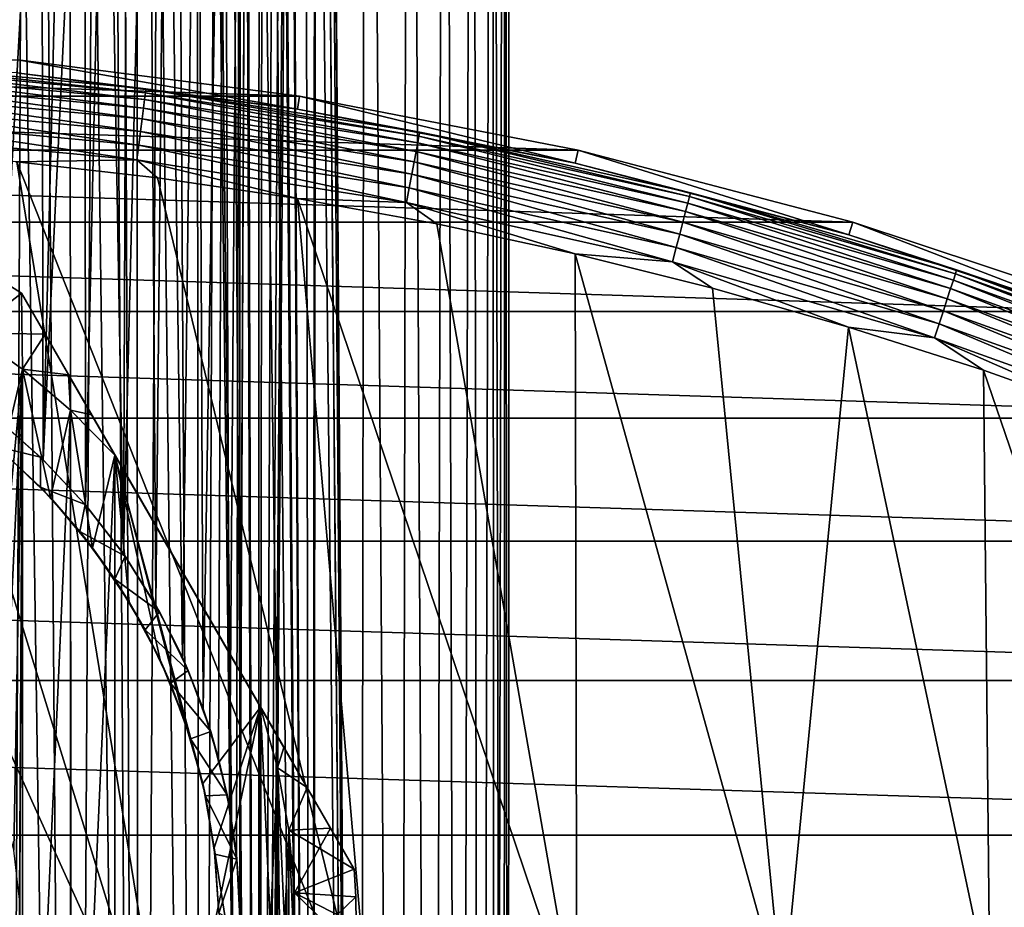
# Model space of a CAD drawing. Header units: metres. Extents: x -258 to 72, y -72 to 102.
# Tile 274 of 656: x 7 to 23, y 58 to 73. Entities that reach past the tile are written whole.
import ezdxf

# ---------------------------------------------------------------- set-up
doc = ezdxf.new("R2010")
doc.units = ezdxf.units.M
doc.layers.add('solid_FREESTAND_ASM_SW0005', color=7, linetype='CONTINUOUS')

msp = doc.modelspace()

# ---------------------------------------------------------------- linework, layer by layer
at = {"layer": 'solid_FREESTAND_ASM_SW0005'}
for points in [[(11.424508, 87.802124, 22.579885), (11.839771, 100.5, 23.090233), (11.770597, 19.759884, 23.001989)], [(11.839771, 100.5, 23.090233), (12.546222, 19.27673, 24.078543), (11.770597, 19.759884, 23.001989)], [(11.839771, 100.5, 23.090233), (12.655511, 100.5, 24.247793), (12.546222, 19.27673, 24.078543)], [(12.65551, 100.5, 40.352207), (12.073019, 87.884445, 41.201809), (12.546237, 19.27672, 40.521435)], [(12.655511, 100.5, 24.247793), (13.210093, 18.827995, 25.194124), (12.546222, 19.27673, 24.078543)], [(12.65551, 100.5, 40.352207), (12.546237, 19.27672, 40.521435), (13.210107, 18.827988, 39.405853)], [(13.358455, 100.5, 39.122879), (12.65551, 100.5, 40.352207), (13.210107, 18.827988, 39.405853)], [(12.655511, 100.5, 24.247793), (13.358455, 100.5, 25.477121), (13.210093, 18.827995, 25.194124)], [(13.358455, 100.5, 25.477121), (13.757933, 18.431475, 26.323437), (13.210093, 18.827995, 25.194124)], [(13.358455, 100.5, 39.122879), (13.210107, 18.827988, 39.405853), (13.757944, 18.431467, 38.276535)], [(13.942338, 100.5, 37.832741), (13.358455, 100.5, 39.122879), (13.757944, 18.431467, 38.276535)], [(13.358455, 100.5, 25.477121), (13.942338, 100.5, 26.76726), (13.757933, 18.431475, 26.323437)], [(13.942338, 100.5, 26.76726), (14.193289, 18.098358, 27.447111), (13.757933, 18.431475, 26.323437)], [(13.942338, 100.5, 37.832741), (13.757944, 18.431467, 38.276535), (14.193298, 18.098351, 37.152863)], [(14.401956, 100.5, 36.49329), (13.942338, 100.5, 37.832741), (14.193298, 18.098351, 37.152863)], [(13.942338, 100.5, 26.76726), (14.401956, 100.5, 28.106712), (14.193289, 18.098358, 27.447111)], [(14.401956, 100.5, 28.106712), (14.524821, 17.833384, 28.554399), (14.193289, 18.098358, 27.447111)], [(14.401956, 100.5, 36.49329), (14.193298, 18.098351, 37.152863), (14.524827, 17.833378, 36.045574)], [(14.733212, 100.5, 35.116463), (14.401956, 100.5, 36.49329), (14.524827, 17.833378, 36.045574)], [(14.401956, 100.5, 28.106712), (14.733212, 100.5, 29.483538), (14.524821, 17.833384, 28.554399)], [(14.733212, 100.5, 29.483538), (14.762665, 17.636999, 29.642244), (14.524821, 17.833384, 28.554399)], [(14.733212, 100.5, 35.116463), (14.524827, 17.833378, 36.045574), (14.76267, 17.636995, 34.957733)], [(14.733212, 100.5, 35.116463), (14.76267, 17.636995, 34.957733), (14.915807, 17.507675, 33.887035)], [(14.933154, 100.5, 33.714535), (14.733212, 100.5, 35.116463), (14.915807, 17.507675, 33.887035)], [(14.733212, 100.5, 29.483538), (14.933154, 100.5, 30.885466), (14.762665, 17.636999, 29.642244)], [(14.933154, 100.5, 30.885466), (14.915804, 17.507679, 30.712942), (14.762665, 17.636999, 29.642244)], [(14.933154, 100.5, 30.885466), (14.990722, 17.443575, 31.772493), (14.915804, 17.507679, 30.712942)], [(14.933154, 100.5, 33.714535), (14.915807, 17.507675, 33.887035), (14.990722, 17.443573, 32.827492)], [(15, 100.5, 32.299999), (14.933154, 100.5, 33.714535), (14.990722, 17.443573, 32.827492)], [(14.933154, 100.5, 30.885466), (15, 100.5, 32.299999), (14.990722, 17.443575, 31.772493)], [(15, 100.5, 32.299999), (14.990722, 17.443573, 32.827492), (14.990722, 17.443575, 31.772493)], [(12.073019, 87.884445, 41.201809), (12.075915, 87.22258, 41.19788), (12.546237, 19.27672, 40.521435)], [(11.422643, 87.155991, 22.577694), (11.424508, 87.802124, 22.579885), (11.770597, 19.759884, 23.001989)], [(12.075915, 87.22258, 41.19788), (12.041269, 86.55352, 41.244709), (12.546237, 19.27672, 40.521435)], [(11.422643, 87.155991, 22.577694), (11.770597, 19.759884, 23.001989), (10.896042, 20.255278, 21.990963)], [(11.379467, 86.501366, 22.527195), (11.422643, 87.155991, 22.577694), (10.896042, 20.255278, 21.990963)], [(11.29186, 85.82885, 22.4261), (11.379467, 86.501366, 22.527195), (10.896042, 20.255278, 21.990963)], [(12.041269, 86.55352, 41.244709), (11.966625, 85.870949, 41.34433), (12.546237, 19.27672, 40.521435)], [(11.155588, 85.140572, 22.272394), (11.29186, 85.82885, 22.4261), (10.896042, 20.255278, 21.990963)], [(11.966625, 85.870949, 41.34433), (11.846411, 85.16404, 41.501225), (12.546237, 19.27672, 40.521435)], [(10.967272, 84.446907, 22.066772), (11.155588, 85.140572, 22.272394), (10.896042, 20.255278, 21.990963)], [(11.846411, 85.16404, 41.501225), (11.672065, 84.423645, 41.721405), (11.770616, 19.759874, 41.597988)], [(11.846411, 85.16404, 41.501225), (11.770616, 19.759874, 41.597988), (12.546237, 19.27672, 40.521435)], [(10.709464, 83.719299, 21.797268), (10.967272, 84.446907, 22.066772), (10.896042, 20.255278, 21.990963)], [(11.672065, 84.423645, 41.721405), (11.43092, 83.640396, 42.012573), (11.770616, 19.759874, 41.597988)], [(10.59321, 57.620674, 21.680023), (10.709464, 83.719299, 21.797268), (10.896042, 20.255278, 21.990963)], [(10.59321, 57.620674, 21.680023), (10.593234, 58.378681, 21.680046), (10.709464, 83.719299, 21.797268)], [(10.593234, 58.378681, 21.680046), (10.597564, 83.448433, 21.684368), (10.709464, 83.719299, 21.797268)], [(11.43092, 83.640396, 42.012573), (11.305621, 83.29628, 42.158142), (11.770616, 19.759874, 41.597988)], [(10.425153, 59.917343, 21.515001), (10.336542, 82.880424, 21.430046), (10.597564, 83.448433, 21.684368)], [(10.538375, 59.141338, 21.625607), (10.425153, 59.917343, 21.515001), (10.597564, 83.448433, 21.684368)], [(10.593234, 58.378681, 21.680046), (10.538375, 59.141338, 21.625607), (10.597564, 83.448433, 21.684368)], [(11.281009, 83.232384, 42.186295), (11.109078, 82.813934, 42.379105), (11.770616, 19.759874, 41.597988)], [(11.305621, 83.29628, 42.158142), (11.281009, 83.232384, 42.186295), (11.770616, 19.759874, 41.597988)], [(9.99327, 61.534763, 21.113646), (9.9019, 82.082497, 21.032686), (10.336542, 82.880424, 21.430046)], [(10.246705, 60.71386, 21.34532), (9.99327, 61.534763, 21.113646), (10.336542, 82.880424, 21.430046)], [(10.425153, 59.917343, 21.515001), (10.246705, 60.71386, 21.34532), (10.336542, 82.880424, 21.430046)], [(11.109078, 82.813934, 42.379105), (10.913731, 82.386932, 42.590309), (11.770616, 19.759874, 41.597988)], [(10.913731, 82.386932, 42.590309), (10.694386, 81.954536, 42.818085), (10.896057, 20.25527, 42.60902)], [(10.913731, 82.386932, 42.590309), (10.896057, 20.25527, 42.60902), (11.770616, 19.759874, 41.597988)], [(9.653826, 62.377632, 20.819426), (9.399027, 81.330963, 20.609905), (9.9019, 82.082497, 21.032686)], [(9.99327, 61.534763, 21.113646), (9.653826, 62.377632, 20.819426), (9.9019, 82.082497, 21.032686)], [(10.694386, 81.954536, 42.818085), (10.451183, 81.520874, 43.059776), (10.896057, 20.25527, 42.60902)], [(10.451183, 81.520874, 43.059776), (10.226171, 81.154266, 43.273853), (10.896057, 20.25527, 42.60902)], [(9.219581, 63.230614, 20.467873), (9.097145, 80.939018, 20.373478), (9.399027, 81.330963, 20.609905)], [(9.653826, 62.377632, 20.819426), (9.219581, 63.230614, 20.467873), (9.399027, 81.330963, 20.609905)], [(10.18481, 81.090019, 43.312248), (9.896347, 80.665627, 43.572193), (9.94041, 20.74098, 43.533356)], [(10.18481, 81.090019, 43.312248), (9.94041, 20.74098, 43.533356), (10.896057, 20.25527, 42.60902)], [(10.226171, 81.154266, 43.273853), (10.18481, 81.090019, 43.312248), (10.896057, 20.25527, 42.60902)], [(8.688611, 64.071907, 20.072655), (8.757161, 80.536003, 20.121653), (9.097145, 80.939018, 20.373478)], [(9.219581, 63.230614, 20.467873), (8.688611, 64.071907, 20.072655), (9.097145, 80.939018, 20.373478)], [(9.896347, 80.665627, 43.572193), (9.587372, 80.25116, 43.836128), (9.94041, 20.74098, 43.533356)], [(8.688611, 64.071907, 20.072655), (8.40523, 80.153122, 19.876146), (8.757161, 80.536003, 20.121653)], [(8.068525, 64.874512, 19.654888), (8.057043, 79.804031, 19.647568), (8.40523, 80.153122, 19.876146)], [(8.688611, 64.071907, 20.072655), (8.068525, 64.874512, 19.654888), (8.40523, 80.153122, 19.876146)], [(9.587372, 80.25116, 43.836128), (9.259911, 79.849884, 44.100597), (9.94041, 20.74098, 43.533356)], [(7.374962, 65.6138, 19.238226), (7.719909, 79.493874, 19.439091), (8.057043, 79.804031, 19.647568)], [(8.068525, 64.874512, 19.654888), (7.374962, 65.6138, 19.238226), (8.057043, 79.804031, 19.647568)], [(9.259911, 79.849884, 44.100597), (8.916409, 79.46463, 44.36224), (8.922851, 21.19865, 44.357479)], [(9.259911, 79.849884, 44.100597), (8.922851, 21.19865, 44.357479), (9.94041, 20.74098, 43.533356)], [(7.374962, 65.6138, 19.238226), (7.34715, 79.182289, 19.222563), (7.719909, 79.493874, 19.439091)], [(8.916409, 79.46463, 44.36224), (8.699699, 79.238075, 44.519463), (8.922851, 21.19865, 44.357479)], [(6.626322, 66.273567, 18.842962), (6.580352, 78.623909, 18.820425), (7.34715, 79.182289, 19.222563)], [(7.374962, 65.6138, 19.238226), (6.626322, 66.273567, 18.842962), (7.34715, 79.182289, 19.222563)], [(8.699699, 79.238075, 44.519463), (8.558976, 79.097153, 44.618439), (8.922851, 21.19865, 44.357479)], [(8.558976, 79.097153, 44.618439), (8.189712, 78.748703, 44.866966), (8.922851, 21.19865, 44.357479)], [(8.189712, 78.748703, 44.866966), (7.810546, 78.420097, 45.106068), (7.861178, 21.614853, 45.075054)], [(8.189712, 78.748703, 44.866966), (7.861178, 21.614853, 45.075054), (8.922851, 21.19865, 44.357479)], [(7.810546, 78.420097, 45.106068), (7.423075, 78.111641, 45.334492), (7.861178, 21.614853, 45.075054)], [(7.423075, 78.111641, 45.334492), (7.028702, 77.823265, 45.551315), (7.861178, 21.614853, 45.075054)], [(7.028702, 77.823265, 45.551315), (6.628679, 77.554794, 45.755878), (6.769414, 21.981243, 45.685631)], [(7.028702, 77.823265, 45.551315), (6.769414, 21.981243, 45.685631), (7.861178, 21.614853, 45.075054)], [(11.570913, 71.570694, -887), (-11.570924, 71.570686, -887), (-6.961644, 72.164986, -887)], [(11.570913, 71.570694, -887), (-6.961644, 72.164986, -887), (6.961631, 72.164986, -887)], [(4.532897, 72.048332, -874.099731), (9.047904, 71.621536, -874.099731), (4.537123, 72.115509, -874.343506)], [(4.537123, 72.115509, -874.343506), (9.05634, 71.688316, -874.343506), (6.940872, 71.949425, -874.593201)], [(9.047904, 71.621536, -874.099731), (9.05634, 71.688316, -874.343506), (4.537123, 72.115509, -874.343506)], [(6.961631, 72.164986, -887), (6.940872, 71.949425, -874.593201), (11.536427, 71.356895, -874.593201)], [(11.570913, 71.570694, -887), (6.961631, 72.164986, -887), (11.536427, 71.356895, -874.593201)], [(4.517099, 71.797234, -873.662903), (9.016371, 71.371925, -873.662903), (4.526158, 71.941223, -873.870667)], [(4.526158, 71.941223, -873.870667), (9.034454, 71.515068, -873.870667), (4.532897, 72.048332, -874.099731)], [(9.016371, 71.371925, -873.662903), (9.034454, 71.515068, -873.870667), (4.526158, 71.941223, -873.870667)], [(9.034454, 71.515068, -873.870667), (9.047904, 71.621536, -874.099731), (4.532897, 72.048332, -874.099731)], [(9.05634, 71.688316, -874.343506), (11.536427, 71.356895, -874.593201), (6.940872, 71.949425, -874.593201)], [(4.505977, 71.620453, -873.482361), (8.99417, 71.19619, -873.482361), (4.517099, 71.797234, -873.662903)], [(8.99417, 71.19619, -873.482361), (9.016371, 71.371925, -873.662903), (4.517099, 71.797234, -873.662903)], [(16.132694, 70.682289, -887), (-16.132704, 70.682289, -887), (-11.570924, 71.570686, -887)], [(16.132694, 70.682289, -887), (-11.570924, 71.570686, -887), (11.570913, 71.570694, -887)], [(4.493108, 71.415901, -873.334106), (8.968483, 70.992851, -873.334106), (4.505977, 71.620453, -873.482361)], [(8.968483, 70.992851, -873.334106), (8.99417, 71.19619, -873.482361), (4.505977, 71.620453, -873.482361)], [(9.034454, 71.515068, -873.870667), (13.507094, 70.806671, -873.870667), (9.047904, 71.621536, -874.099731)], [(9.047904, 71.621536, -874.099731), (13.527204, 70.912086, -874.099731), (9.05634, 71.688316, -874.343506)], [(13.507094, 70.806671, -873.870667), (13.527204, 70.912086, -874.099731), (9.047904, 71.621536, -874.099731)], [(9.05634, 71.688316, -874.343506), (13.539816, 70.978203, -874.343506), (11.536427, 71.356895, -874.593201)], [(13.527204, 70.912086, -874.099731), (13.539816, 70.978203, -874.343506), (9.05634, 71.688316, -874.343506)], [(11.570913, 71.570694, -887), (11.536427, 71.356895, -874.593201), (16.084576, 70.471146, -874.593201)], [(16.132694, 70.682289, -887), (11.570913, 71.570694, -887), (16.084576, 70.471146, -874.593201)], [(4.478858, 71.1894, -873.222473), (8.940039, 70.7677, -873.222473), (4.493108, 71.415901, -873.334106)], [(8.940039, 70.7677, -873.222473), (8.968483, 70.992851, -873.334106), (4.493108, 71.415901, -873.334106)], [(9.016371, 71.371925, -873.662903), (13.48006, 70.664948, -873.662903), (9.034454, 71.515068, -873.870667)], [(13.48006, 70.664948, -873.662903), (13.507094, 70.806671, -873.870667), (9.034454, 71.515068, -873.870667)], [(8.99417, 71.19619, -873.482361), (13.446868, 70.490952, -873.482361), (9.016371, 71.371925, -873.662903)], [(13.446868, 70.490952, -873.482361), (13.48006, 70.664948, -873.662903), (9.016371, 71.371925, -873.662903)], [(13.539816, 70.978203, -874.343506), (16.084576, 70.471146, -874.593201), (11.536427, 71.356895, -874.593201)], [(4.463632, 70.947395, -873.150452), (8.909648, 70.527122, -873.150452), (4.478858, 71.1894, -873.222473)], [(8.909648, 70.527122, -873.150452), (8.940039, 70.7677, -873.222473), (4.478858, 71.1894, -873.222473)], [(8.968483, 70.992851, -873.334106), (13.408463, 70.289627, -873.334106), (8.99417, 71.19619, -873.482361)], [(13.408463, 70.289627, -873.334106), (13.446868, 70.490952, -873.482361), (8.99417, 71.19619, -873.482361)], [(6.942323, 70.495789, -873.1203), (8.909648, 70.527122, -873.150452), (4.463632, 70.947395, -873.150452)], [(8.940039, 70.7677, -873.222473), (13.365938, 70.066704, -873.222473), (8.968483, 70.992851, -873.334106)], [(13.365938, 70.066704, -873.222473), (13.408463, 70.289627, -873.334106), (8.968483, 70.992851, -873.334106)], [(13.527204, 70.912086, -874.099731), (17.953117, 69.922775, -874.099731), (13.539816, 70.978203, -874.343506)], [(13.539816, 70.978203, -874.343506), (17.969856, 69.987968, -874.343506), (16.084576, 70.471146, -874.593201)], [(17.953117, 69.922775, -874.099731), (17.969856, 69.987968, -874.343506), (13.539816, 70.978203, -874.343506)], [(9.46113, 55.001034, -872.644226), (4.63219, 70.685173, -873.1203), (2.31709, 70.798882, -873.1203)], [(9.46113, 55.001034, -872.644226), (2.31709, 70.798882, -873.1203), (6.208228, 54.036381, -872.605164)], [(8.909648, 70.527122, -873.150452), (13.320501, 69.828514, -873.150452), (8.940039, 70.7677, -873.222473)], [(13.320501, 69.828514, -873.150452), (13.365938, 70.066704, -873.222473), (8.940039, 70.7677, -873.222473)], [(13.48006, 70.664948, -873.662903), (17.890549, 69.679085, -873.662903), (13.507094, 70.806671, -873.870667)], [(13.507094, 70.806671, -873.870667), (17.92643, 69.818832, -873.870667), (13.527204, 70.912086, -874.099731)], [(17.890549, 69.679085, -873.662903), (17.92643, 69.818832, -873.870667), (13.507094, 70.806671, -873.870667)], [(17.92643, 69.818832, -873.870667), (17.953117, 69.922775, -874.099731), (13.527204, 70.912086, -874.099731)], [(20.62816, 69.503448, -887), (-20.628166, 69.503441, -887), (-16.132704, 70.682289, -887)], [(20.62816, 69.503448, -887), (-16.132704, 70.682289, -887), (16.132694, 70.682289, -887)], [(9.46113, 55.001034, -872.644226), (6.942323, 70.495789, -873.1203), (4.63219, 70.685173, -873.1203)], [(13.446868, 70.490952, -873.482361), (17.846498, 69.507523, -873.482361), (13.48006, 70.664948, -873.662903)], [(17.846498, 69.507523, -873.482361), (17.890549, 69.679085, -873.662903), (13.48006, 70.664948, -873.662903)], [(16.132694, 70.682289, -887), (16.084576, 70.471146, -874.593201), (20.566629, 69.295807, -874.593201)], [(20.62816, 69.503448, -887), (16.132694, 70.682289, -887), (20.566629, 69.295807, -874.593201)], [(6.942323, 70.495789, -873.1203), (9.245013, 70.230911, -873.1203), (8.909648, 70.527122, -873.150452)], [(12.765753, 55.770023, -872.683899), (9.245013, 70.230911, -873.1203), (6.942323, 70.495789, -873.1203)], [(12.765753, 55.770023, -872.683899), (6.942323, 70.495789, -873.1203), (9.46113, 55.001034, -872.644226)], [(11.537797, 69.890846, -873.1203), (13.320501, 69.828514, -873.150452), (8.909648, 70.527122, -873.150452)], [(9.245013, 70.230911, -873.1203), (11.537797, 69.890846, -873.1203), (8.909648, 70.527122, -873.150452)], [(13.408463, 70.289627, -873.334106), (17.795528, 69.309006, -873.334106), (13.446868, 70.490952, -873.482361)], [(17.795528, 69.309006, -873.334106), (17.846498, 69.507523, -873.482361), (13.446868, 70.490952, -873.482361)], [(17.969856, 69.987968, -874.343506), (20.566629, 69.295807, -874.593201), (16.084576, 70.471146, -874.593201)], [(13.365938, 70.066704, -873.222473), (17.739088, 69.089188, -873.222473), (13.408463, 70.289627, -873.334106)], [(17.739088, 69.089188, -873.222473), (17.795528, 69.309006, -873.334106), (13.408463, 70.289627, -873.334106)], [(12.765753, 55.770023, -872.683899), (11.537797, 69.890846, -873.1203), (9.245013, 70.230911, -873.1203)], [(13.320501, 69.828514, -873.150452), (17.678785, 68.854324, -873.150452), (13.365938, 70.066704, -873.222473)], [(17.678785, 68.854324, -873.150452), (17.739088, 69.089188, -873.222473), (13.365938, 70.066704, -873.222473)], [(17.953117, 69.922775, -874.099731), (22.30818, 68.657516, -874.099731), (17.969856, 69.987968, -874.343506)], [(17.969856, 69.987968, -874.343506), (22.328978, 68.721527, -874.343506), (20.566629, 69.295807, -874.593201)], [(22.30818, 68.657516, -874.099731), (22.328978, 68.721527, -874.343506), (17.969856, 69.987968, -874.343506)], [(11.537797, 69.890846, -873.1203), (13.818227, 69.475952, -873.1203), (13.320501, 69.828514, -873.150452)], [(16.11034, 56.340622, -872.72406), (13.818227, 69.475952, -873.1203), (11.537797, 69.890846, -873.1203)], [(16.11034, 56.340622, -872.72406), (11.537797, 69.890846, -873.1203), (12.765753, 55.770023, -872.683899)], [(16.083857, 68.986671, -873.1203), (17.678785, 68.854324, -873.150452), (13.320501, 69.828514, -873.150452)], [(13.818227, 69.475952, -873.1203), (16.083857, 68.986671, -873.1203), (13.320501, 69.828514, -873.150452)], [(17.890549, 69.679085, -873.662903), (22.230433, 68.418236, -873.662903), (17.92643, 69.818832, -873.870667)], [(17.92643, 69.818832, -873.870667), (22.275017, 68.55545, -873.870667), (17.953117, 69.922775, -874.099731)], [(22.230433, 68.418236, -873.662903), (22.275017, 68.55545, -873.870667), (17.92643, 69.818832, -873.870667)], [(22.275017, 68.55545, -873.870667), (22.30818, 68.657516, -874.099731), (17.953117, 69.922775, -874.099731)], [(17.846498, 69.507523, -873.482361), (22.175695, 68.249771, -873.482361), (17.890549, 69.679085, -873.662903)], [(22.175695, 68.249771, -873.482361), (22.230433, 68.418236, -873.662903), (17.890549, 69.679085, -873.662903)], [(25.038908, 68.038979, -887), (-25.03891, 68.038979, -887), (-20.628166, 69.503441, -887)], [(25.038908, 68.038979, -887), (-20.628166, 69.503441, -887), (20.62816, 69.503448, -887)], [(16.11034, 56.340622, -872.72406), (16.083857, 68.986671, -873.1203), (13.818227, 69.475952, -873.1203)], [(17.795528, 69.309006, -873.334106), (22.11236, 68.054848, -873.334106), (17.846498, 69.507523, -873.482361)], [(22.11236, 68.054848, -873.334106), (22.175695, 68.249771, -873.482361), (17.846498, 69.507523, -873.482361)], [(20.62816, 69.503448, -887), (20.566629, 69.295807, -874.593201), (24.96417, 67.835724, -874.593201)], [(25.038908, 68.038979, -887), (20.62816, 69.503448, -887), (24.96417, 67.835724, -874.593201)], [(17.739088, 69.089188, -873.222473), (22.042231, 67.839012, -873.222473), (17.795528, 69.309006, -873.334106)], [(22.042231, 67.839012, -873.222473), (22.11236, 68.054848, -873.334106), (17.795528, 69.309006, -873.334106)], [(22.328978, 68.721527, -874.343506), (24.96417, 67.835724, -874.593201), (20.566629, 69.295807, -874.593201)], [(16.083857, 68.986671, -873.1203), (18.332258, 68.423531, -873.1203), (17.678785, 68.854324, -873.150452)], [(19.482992, 56.710796, -872.764587), (18.332258, 68.423531, -873.1203), (16.083857, 68.986671, -873.1203)], [(19.482992, 56.710796, -872.764587), (16.083857, 68.986671, -873.1203), (16.11034, 56.340622, -872.72406)], [(17.678785, 68.854324, -873.150452), (21.967299, 67.608391, -873.150452), (17.739088, 69.089188, -873.222473)], [(21.967299, 67.608391, -873.150452), (22.042231, 67.839012, -873.222473), (17.739088, 69.089188, -873.222473)], [(7.018474, 68.343643, -1.62265), (6.191791, 67.690804, -2.2), (6.25, 68.825317, -1.62265)], [(7.018474, 68.343643, 9.72265), (6.25, 68.825317, 9.72265), (6.191791, 67.690804, 10.3)], [(6.25, 68.825317, -1.62265), (6.25, 68.825317, 9.72265), (7.018474, 68.343643, 9.72265)], [(7.018474, 68.343643, -1.62265), (6.25, 68.825317, -1.62265), (7.018474, 68.343643, 9.72265)], [(20.561028, 67.787132, -873.1203), (21.967299, 67.608391, -873.150452), (17.678785, 68.854324, -873.150452)], [(18.332258, 68.423531, -873.1203), (20.561028, 67.787132, -873.1203), (17.678785, 68.854324, -873.150452)], [(22.30818, 68.657516, -874.099731), (26.575199, 67.121292, -874.099731), (22.328978, 68.721527, -874.343506)], [(22.328978, 68.721527, -874.343506), (26.599977, 67.183876, -874.343506), (24.96417, 67.835724, -874.593201)], [(26.575199, 67.121292, -874.099731), (26.599977, 67.183876, -874.343506), (22.328978, 68.721527, -874.343506)], [(22.230433, 68.418236, -873.662903), (26.482582, 66.887367, -873.662903), (22.275017, 68.55545, -873.870667)], [(22.275017, 68.55545, -873.870667), (26.535694, 67.021515, -873.870667), (22.30818, 68.657516, -874.099731)], [(26.482582, 66.887367, -873.662903), (26.535694, 67.021515, -873.870667), (22.275017, 68.55545, -873.870667)], [(26.535694, 67.021515, -873.870667), (26.575199, 67.121292, -874.099731), (22.30818, 68.657516, -874.099731)], [(7.407256, 67.670258, -1.806717), (6.191791, 67.690804, -2.2), (7.018474, 68.343643, -1.62265)], [(7.018474, 68.343643, 9.72265), (6.191791, 67.690804, 10.3), (7.036954, 67.095673, 10.3)], [(7.407288, 67.670204, 9.906732), (7.018474, 68.343643, 9.72265), (7.036954, 67.095673, 10.3)], [(7.407288, 67.670204, 9.906732), (12.467097, 58.906353, 9.72265), (7.018474, 68.343643, 9.72265)], [(12.467097, 58.906353, -1.62265), (7.018474, 68.343643, 9.72265), (12.467097, 58.906353, 9.72265)], [(7.018474, 68.343643, -1.62265), (7.018474, 68.343643, 9.72265), (12.467097, 58.906353, -1.62265)], [(12.079433, 59.577808, -1.806223), (7.018474, 68.343643, -1.62265), (12.467097, 58.906353, -1.62265)], [(12.079433, 59.577808, -1.806223), (7.407256, 67.670258, -1.806717), (7.018474, 68.343643, -1.62265)], [(19.482992, 56.710796, -872.764587), (20.561028, 67.787132, -873.1203), (18.332258, 68.423531, -873.1203)], [(22.175695, 68.249771, -873.482361), (26.417376, 66.722672, -873.482361), (22.230433, 68.418236, -873.662903)], [(26.417376, 66.722672, -873.482361), (26.482582, 66.887367, -873.662903), (22.230433, 68.418236, -873.662903)], [(22.11236, 68.054848, -873.334106), (26.341927, 66.532112, -873.334106), (22.175695, 68.249771, -873.482361)], [(26.341927, 66.532112, -873.334106), (26.417376, 66.722672, -873.482361), (22.175695, 68.249771, -873.482361)], [(29.346739, 66.294937, -887), (-29.346737, 66.294937, -887), (-25.03891, 68.038979, -887)], [(29.346739, 66.294937, -887), (-25.03891, 68.038979, -887), (25.038908, 68.038979, -887)], [(22.042231, 67.839012, -873.222473), (26.258381, 66.321098, -873.222473), (22.11236, 68.054848, -873.334106)], [(26.258381, 66.321098, -873.222473), (26.341927, 66.532112, -873.334106), (22.11236, 68.054848, -873.334106)], [(22.871712, 56.87923, -872.805237), (20.561028, 67.787132, -873.1203), (19.482992, 56.710796, -872.764587)], [(20.561028, 67.787132, -873.1203), (22.767786, 67.078156, -873.1203), (21.967299, 67.608391, -873.150452)], [(22.871712, 56.87923, -872.805237), (22.767786, 67.078156, -873.1203), (20.561028, 67.787132, -873.1203)], [(21.967299, 67.608391, -873.150452), (26.169117, 66.095642, -873.150452), (22.042231, 67.839012, -873.222473)], [(26.169117, 66.095642, -873.150452), (26.258381, 66.321098, -873.222473), (22.042231, 67.839012, -873.222473)], [(7.036954, 67.095673, 10.3), (6.191791, 67.690804, 10.3), (6.721666, 65.738327, 10.3)], [(6.427511, 60.77256, -2.2), (6.191791, 67.690804, -2.2), (7.036954, 67.095673, -2.2)], [(7.407256, 67.670258, -1.806717), (7.036954, 67.095673, -2.2), (6.191791, 67.690804, -2.2)], [(7.790798, 67.005943, -1.964367), (7.036954, 67.095673, -2.2), (7.407256, 67.670258, -1.806717)], [(7.790842, 67.005867, 10.064384), (7.407288, 67.670204, 9.906732), (7.036954, 67.095673, 10.3)], [(11.696183, 60.241615, -1.963833), (7.790798, 67.005943, -1.964367), (7.407256, 67.670258, -1.806717)], [(12.079433, 59.577808, -1.806223), (11.696183, 60.241615, -1.963833), (7.407256, 67.670258, -1.806717)], [(7.407288, 67.670204, 9.906732), (12.079361, 59.577934, 9.906255), (12.467097, 58.906353, 9.72265)], [(7.407288, 67.670204, 9.906732), (11.696086, 60.241787, 10.06387), (12.079361, 59.577934, 9.906255)], [(7.790842, 67.005867, 10.064384), (11.696086, 60.241787, 10.06387), (7.407288, 67.670204, 9.906732)], [(24.950169, 66.297371, -873.1203), (26.169117, 66.095642, -873.150452), (21.967299, 67.608391, -873.150452)], [(22.767786, 67.078156, -873.1203), (24.950169, 66.297371, -873.1203), (21.967299, 67.608391, -873.150452)], [(6.705927, 60.007622, -2.2), (6.427511, 60.77256, -2.2), (7.036954, 67.095673, -2.2)], [(6.893654, 59.215538, -2.2), (6.705927, 60.007622, -2.2), (7.036954, 67.095673, -2.2)], [(7.036954, 67.095673, 10.3), (6.721666, 65.738327, 10.3), (7.493695, 64.993355, 10.3)], [(6.988157, 58.407017, -2.2), (6.893654, 59.215538, -2.2), (7.036954, 67.095673, -2.2)], [(6.988157, 57.592983, -2.2), (7.036954, 67.095673, -2.2), (7.036954, 48.904327, -2.2)], [(6.988157, 57.592983, -2.2), (6.988157, 58.407017, -2.2), (7.036954, 67.095673, -2.2)], [(7.825277, 66.42704, 10.3), (7.036954, 67.095673, 10.3), (7.493695, 64.993355, 10.3)], [(7.036954, 48.904327, -2.2), (7.036954, 67.095673, -2.2), (7.825277, 66.42704, -2.2)], [(7.790798, 67.005943, -1.964367), (7.825277, 66.42704, -2.2), (7.036954, 67.095673, -2.2)], [(7.790842, 67.005867, 10.064384), (7.036954, 67.095673, 10.3), (7.825277, 66.42704, 10.3)], [(26.264446, 56.845325, -872.846008), (24.950169, 66.297371, -873.1203), (22.767786, 67.078156, -873.1203)], [(26.264446, 56.845325, -872.846008), (22.767786, 67.078156, -873.1203), (22.871712, 56.87923, -872.805237)], [(8.171155, 66.347145, -2.095577), (7.825277, 66.42704, -2.2), (7.790798, 67.005943, -1.964367)], [(11.315413, 60.901131, -2.095267), (8.171155, 66.347145, -2.095577), (7.790798, 67.005943, -1.964367)], [(11.696183, 60.241615, -1.963833), (11.315413, 60.901131, -2.095267), (7.790798, 67.005943, -1.964367)], [(8.171189, 66.347084, 10.195588), (7.790842, 67.005867, 10.064384), (7.825277, 66.42704, 10.3)], [(7.790842, 67.005867, 10.064384), (11.315337, 60.90126, 10.195291), (11.696086, 60.241787, 10.06387)], [(8.171189, 66.347084, 10.195588), (11.315337, 60.90126, 10.195291), (7.790842, 67.005867, 10.064384)], [(7.825277, 49.57296, -2.2), (7.036954, 48.904327, -2.2), (7.825277, 66.42704, -2.2)], [(7.825277, 66.42704, 10.3), (7.493695, 64.993355, 10.3), (8.183766, 64.171585, 10.3)], [(8.550362, 65.690338, 10.3), (7.825277, 66.42704, 10.3), (8.183766, 64.171585, 10.3)], [(7.825277, 49.57296, -2.2), (7.825277, 66.42704, -2.2), (8.550362, 65.690338, -2.2)], [(8.171155, 66.347145, -2.095577), (8.550362, 65.690338, -2.2), (7.825277, 66.42704, -2.2)], [(8.171189, 66.347084, 10.195588), (7.825277, 66.42704, 10.3), (8.550362, 65.690338, 10.3)], [(33.534027, 64.27845, -887), (-33.534019, 64.278458, -887), (-29.346737, 66.294937, -887)], [(33.534027, 64.27845, -887), (-29.346737, 66.294937, -887), (29.346739, 66.294937, -887)], [(6.612305, 65.831985, 22.286139), (6.636944, 66.265045, 22.30245), (7.331439, 65.655716, 22.799999)], [(6.636944, 66.265045, 22.30245), (6.626322, 66.273567, 18.842962), (7.374962, 65.6138, 19.238226)], [(6.636944, 66.265045, 22.30245), (7.374962, 65.6138, 19.238226), (7.331439, 65.655716, 22.799999)], [(8.171155, 66.347145, -2.095577), (10.93521, 61.559662, -2.2), (8.550362, 65.690338, -2.2)], [(11.315413, 60.901131, -2.095267), (10.93521, 61.559662, -2.2), (8.171155, 66.347145, -2.095577)], [(8.171189, 66.347084, 10.195588), (8.550362, 65.690338, 10.3), (11.315337, 60.90126, 10.195291)], [(6.612305, 65.831985, 22.286139), (7.331439, 65.655716, 22.799999), (7.331439, 65.163277, 22.799999)], [(6.721666, 65.738327, 10.3), (6.612305, 65.831985, 22.286139), (7.331439, 65.163277, 22.799999)], [(7.493695, 64.993355, 10.3), (6.721666, 65.738327, 10.3), (7.331439, 65.163277, 22.799999)], [(7.331439, 65.655716, 22.799999), (7.374962, 65.6138, 19.238226), (8.065145, 64.878479, 22.799999)], [(7.331439, 65.163277, 22.799999), (7.331439, 65.655716, 22.799999), (8.065145, 64.878479, 22.799999)], [(8.065145, 64.878479, 22.799999), (7.374962, 65.6138, 19.238226), (8.068525, 64.874512, 19.654888)], [(8.550362, 50.309662, -2.2), (7.825277, 49.57296, -2.2), (8.550362, 65.690338, -2.2)], [(8.550362, 65.690338, 10.3), (8.183766, 64.171585, 10.3), (8.783973, 63.282455, 10.3)], [(8.550362, 65.690338, 10.3), (8.783973, 63.282455, 10.3), (9.288008, 62.335369, 10.3)], [(8.550362, 65.690338, 10.3), (9.288008, 62.335369, 10.3), (9.690332, 61.340652, 10.3)], [(8.550362, 65.690338, 10.3), (9.690332, 61.340652, 10.3), (9.986444, 60.309425, 10.3)], [(8.550362, 65.690338, 10.3), (9.986444, 60.309425, 10.3), (10.93521, 61.559662, 10.3)], [(8.550362, 50.309662, -2.2), (8.550362, 65.690338, -2.2), (10.93521, 61.559662, -2.2)], [(11.315337, 60.90126, 10.195291), (8.550362, 65.690338, 10.3), (10.93521, 61.559662, 10.3)], [(7.974619, 64.43956, 22.799999), (7.331439, 65.163277, 22.799999), (8.065145, 64.878479, 22.799999)], [(7.493695, 64.993355, 10.3), (7.331439, 65.163277, 22.799999), (7.974619, 64.43956, 22.799999)], [(8.183766, 64.171585, 10.3), (7.493695, 64.993355, 10.3), (7.974619, 64.43956, 22.799999)], [(7.974619, 64.43956, 22.799999), (8.065145, 64.878479, 22.799999), (8.716874, 64.031258, 22.799999)], [(8.065145, 64.878479, 22.799999), (8.068525, 64.874512, 19.654888), (8.688611, 64.071907, 20.072655)], [(8.065145, 64.878479, 22.799999), (8.688611, 64.071907, 20.072655), (8.716874, 64.031258, 22.799999)], [(8.546648, 63.658382, 22.799999), (7.974619, 64.43956, 22.799999), (8.716874, 64.031258, 22.799999)], [(8.183766, 64.171585, 10.3), (7.974619, 64.43956, 22.799999), (8.546648, 63.658382, 22.799999)], [(37.583469, 61.997845, -887), (-37.583458, 61.997852, -887), (-33.534019, 64.278458, -887)], [(37.583469, 61.997845, -887), (-33.534019, 64.278458, -887), (33.534027, 64.27845, -887)], [(8.783973, 63.282455, 10.3), (8.183766, 64.171585, 10.3), (8.546648, 63.658382, 22.799999)], [(8.546648, 63.658382, 22.799999), (8.716874, 64.031258, 22.799999), (9.279957, 63.122734, 22.799999)], [(8.716874, 64.031258, 22.799999), (8.688611, 64.071907, 20.072655), (9.219581, 63.230614, 20.467873)], [(8.716874, 64.031258, 22.799999), (9.219581, 63.230614, 20.467873), (9.279957, 63.122734, 22.799999)], [(9.042416, 62.826717, 22.799999), (8.546648, 63.658382, 22.799999), (9.279957, 63.122734, 22.799999)], [(8.783973, 63.282455, 10.3), (8.546648, 63.658382, 22.799999), (9.042416, 62.826717, 22.799999)], [(9.288008, 62.335369, 10.3), (8.783973, 63.282455, 10.3), (9.042416, 62.826717, 22.799999)], [(9.279957, 63.122734, 22.799999), (9.219581, 63.230614, 20.467873), (9.653826, 62.377632, 20.819426)], [(9.042416, 62.826717, 22.799999), (9.279957, 63.122734, 22.799999), (9.748672, 62.16214, 22.799999)], [(9.279957, 63.122734, 22.799999), (9.653826, 62.377632, 20.819426), (9.748672, 62.16214, 22.799999)], [(9.457497, 61.951992, 22.799999), (9.042416, 62.826717, 22.799999), (9.748672, 62.16214, 22.799999)], [(9.288008, 62.335369, 10.3), (9.042416, 62.826717, 22.799999), (9.457497, 61.951992, 22.799999)], [(9.748672, 62.16214, 22.799999), (9.653826, 62.377632, 20.819426), (9.99327, 61.534763, 21.113646)], [(9.690332, 61.340652, 10.3), (9.288008, 62.335369, 10.3), (9.457497, 61.951992, 22.799999)], [(9.457497, 61.951992, 22.799999), (9.748672, 62.16214, 22.799999), (10.118266, 61.159225, 22.799999)], [(9.748672, 62.16214, 22.799999), (9.99327, 61.534763, 21.113646), (10.118266, 61.159225, 22.799999)], [(41.4785, 59.46246, -887), (-41.478489, 59.462467, -887), (-37.583458, 61.997852, -887)], [(41.4785, 59.46246, -887), (-37.583458, 61.997852, -887), (37.583469, 61.997845, -887)], [(9.788192, 61.042004, 22.799999), (9.457497, 61.951992, 22.799999), (10.118266, 61.159225, 22.799999)], [(9.690332, 61.340652, 10.3), (9.457497, 61.951992, 22.799999), (9.788192, 61.042004, 22.799999)], [(8.550362, 50.309662, -2.2), (10.93521, 61.559662, -2.2), (10.93521, 54.440338, -2.2)], [(10.93521, 61.559662, 10.3), (9.986444, 60.309425, 10.3), (10.173128, 59.252983, 10.3)], [(10.118266, 61.159225, 22.799999), (9.99327, 61.534763, 21.113646), (10.246705, 60.71386, 21.34532)], [(10.93521, 54.440338, 10.3), (10.93521, 61.559662, 10.3), (10.173128, 59.252983, 10.3)], [(10.93521, 61.559662, -2.2), (11.21067, 60.563366, -2.2), (10.93521, 54.440338, -2.2)], [(11.315413, 60.901131, -2.095267), (11.21067, 60.563366, -2.2), (10.93521, 61.559662, -2.2)], [(11.21067, 55.436634, 10.3), (11.21067, 60.563366, 10.3), (10.93521, 61.559662, 10.3)], [(11.315337, 60.90126, 10.195291), (10.93521, 61.559662, 10.3), (11.21067, 60.563366, 10.3)], [(10.93521, 54.440338, 10.3), (11.21067, 55.436634, 10.3), (10.93521, 61.559662, 10.3)], [(9.986444, 60.309425, 10.3), (9.690332, 61.340652, 10.3), (9.788192, 61.042004, 22.799999)], [(9.788192, 61.042004, 22.799999), (10.118266, 61.159225, 22.799999), (10.384985, 60.124168, 22.799999)], [(10.118266, 61.159225, 22.799999), (10.246705, 60.71386, 21.34532), (10.384985, 60.124168, 22.799999)], [(10.031552, 60.104866, 22.799999), (9.788192, 61.042004, 22.799999), (10.384985, 60.124168, 22.799999)], [(9.986444, 60.309425, 10.3), (9.788192, 61.042004, 22.799999), (10.031552, 60.104866, 22.799999)], [(11.696086, 60.241787, 10.06387), (11.315337, 60.90126, 10.195291), (11.21067, 60.563366, 10.3)], [(11.696183, 60.241615, -1.963833), (11.21067, 60.563366, -2.2), (11.315413, 60.901131, -2.095267)], [(10.384985, 60.124168, 22.799999), (10.246705, 60.71386, 21.34532), (10.425153, 59.917343, 21.515001)], [(11.21067, 60.563366, -2.2), (11.21067, 55.436634, -2.2), (10.93521, 54.440338, -2.2)], [(11.21067, 60.563366, -2.2), (11.395561, 59.546345, -2.2), (11.21067, 55.436634, -2.2)], [(11.696183, 60.241615, -1.963833), (11.395561, 59.546345, -2.2), (11.21067, 60.563366, -2.2)], [(11.395561, 56.453655, 10.3), (11.395561, 59.546345, 10.3), (11.21067, 60.563366, 10.3)], [(11.696086, 60.241787, 10.06387), (11.21067, 60.563366, 10.3), (11.395561, 59.546345, 10.3)], [(11.21067, 55.436634, 10.3), (11.395561, 56.453655, 10.3), (11.21067, 60.563366, 10.3)], [(10.173128, 59.252983, 10.3), (9.986444, 60.309425, 10.3), (10.031552, 60.104866, 22.799999)], [(10.031552, 60.104866, 22.799999), (10.384985, 60.124168, 22.799999), (10.546111, 59.067493, 22.799999)], [(10.384985, 60.124168, 22.799999), (10.425153, 59.917343, 21.515001), (10.538375, 59.141338, 21.625607)], [(10.384985, 60.124168, 22.799999), (10.538375, 59.141338, 21.625607), (10.546111, 59.067493, 22.799999)], [(12.079361, 59.577934, 9.906255), (11.696086, 60.241787, 10.06387), (11.395561, 59.546345, 10.3)], [(12.079433, 59.577808, -1.806223), (11.395561, 59.546345, -2.2), (11.696183, 60.241615, -1.963833)], [(10.185403, 59.148941, 22.799999), (10.031552, 60.104866, 22.799999), (10.546111, 59.067493, 22.799999)], [(10.173128, 59.252983, 10.3), (10.031552, 60.104866, 22.799999), (10.185403, 59.148941, 22.799999)], [(11.395561, 59.546345, -2.2), (11.395561, 56.453655, -2.2), (11.21067, 55.436634, -2.2)], [(12.079361, 59.577934, 9.906255), (11.395561, 59.546345, 10.3), (11.488379, 58.516846, 10.3)], [(12.079433, 59.577808, -1.806223), (12.467097, 58.906353, -1.62265), (11.395561, 59.546345, -2.2)], [(11.395561, 59.546345, -2.2), (11.488379, 58.516846, -2.2), (11.395561, 56.453655, -2.2)], [(12.467097, 58.906353, -1.62265), (11.488379, 58.516846, -2.2), (11.395561, 59.546345, -2.2)], [(11.488379, 57.483154, 10.3), (11.488379, 58.516846, 10.3), (11.395561, 59.546345, 10.3)], [(11.395561, 56.453655, 10.3), (11.488379, 57.483154, 10.3), (11.395561, 59.546345, 10.3)], [(12.079361, 59.577934, 9.906255), (11.488379, 58.516846, 10.3), (12.467097, 58.906353, 9.72265)], [(45.203075, 56.682732, -887), (-45.20306, 56.682743, -887), (-41.478489, 59.462467, -887)], [(45.203075, 56.682732, -887), (-41.478489, 59.462467, -887), (41.4785, 59.46246, -887)], [(10.173128, 59.252983, 10.3), (10.185403, 59.148941, 22.799999), (10.24837, 58.18277, 22.799999)], [(10.173128, 59.252983, 10.3), (10.24837, 58.18277, 22.799999), (10.24837, 58.18277, 10.3)], [(10.93521, 54.440338, 10.3), (10.173128, 59.252983, 10.3), (10.24837, 58.18277, 10.3)], [(10.185403, 59.148941, 22.799999), (10.546111, 59.067493, 22.799999), (10.24837, 58.18277, 22.799999)], [(10.546111, 59.067493, 22.799999), (10.6, 58.000015, 22.799999), (10.24837, 58.18277, 22.799999)], [(10.546111, 59.067493, 22.799999), (10.538375, 59.141338, 21.625607), (10.593234, 58.378681, 21.680046)], [(10.546111, 59.067493, 22.799999), (10.593234, 58.378681, 21.680046), (10.6, 58.000015, 22.799999)], [(12.491772, 58.453476, -1.62265), (11.488379, 58.516846, -2.2), (12.467097, 58.906353, -1.62265)], [(12.491772, 58.453476, 9.72265), (12.467097, 58.906353, 9.72265), (11.488379, 58.516846, 10.3)], [(12.467097, 58.906353, -1.62265), (12.467097, 58.906353, 9.72265), (12.491772, 58.453476, 9.72265)], [(12.491772, 58.453476, -1.62265), (12.467097, 58.906353, -1.62265), (12.491772, 58.453476, 9.72265)], [(11.488379, 58.516846, -2.2), (11.488379, 57.483154, -2.2), (11.395561, 56.453655, -2.2)], [(12.491772, 57.546524, -1.62265), (11.488379, 57.483154, -2.2), (11.488379, 58.516846, -2.2)], [(12.5, 58, -1.62265), (11.488379, 58.516846, -2.2), (12.491772, 58.453476, -1.62265)], [(12.491772, 57.546524, -1.62265), (11.488379, 58.516846, -2.2), (12.5, 58, -1.62265)], [(12.491772, 58.453476, 9.72265), (11.488379, 58.516846, 10.3), (11.488379, 57.483154, 10.3)], [(10.6, 58.000015, 22.799999), (10.593234, 58.378681, 21.680046), (10.59321, 57.620674, 21.680023)], [(12.5, 58, 9.72265), (12.491772, 58.453476, 9.72265), (11.488379, 57.483154, 10.3)], [(12.491772, 58.453476, -1.62265), (12.491772, 58.453476, 9.72265), (12.5, 58, 9.72265)], [(12.5, 58, -1.62265), (12.491772, 58.453476, -1.62265), (12.5, 58, 9.72265)]]:
    msp.add_3dface(points, dxfattribs=at)

doc.saveas('drawing.dxf')
